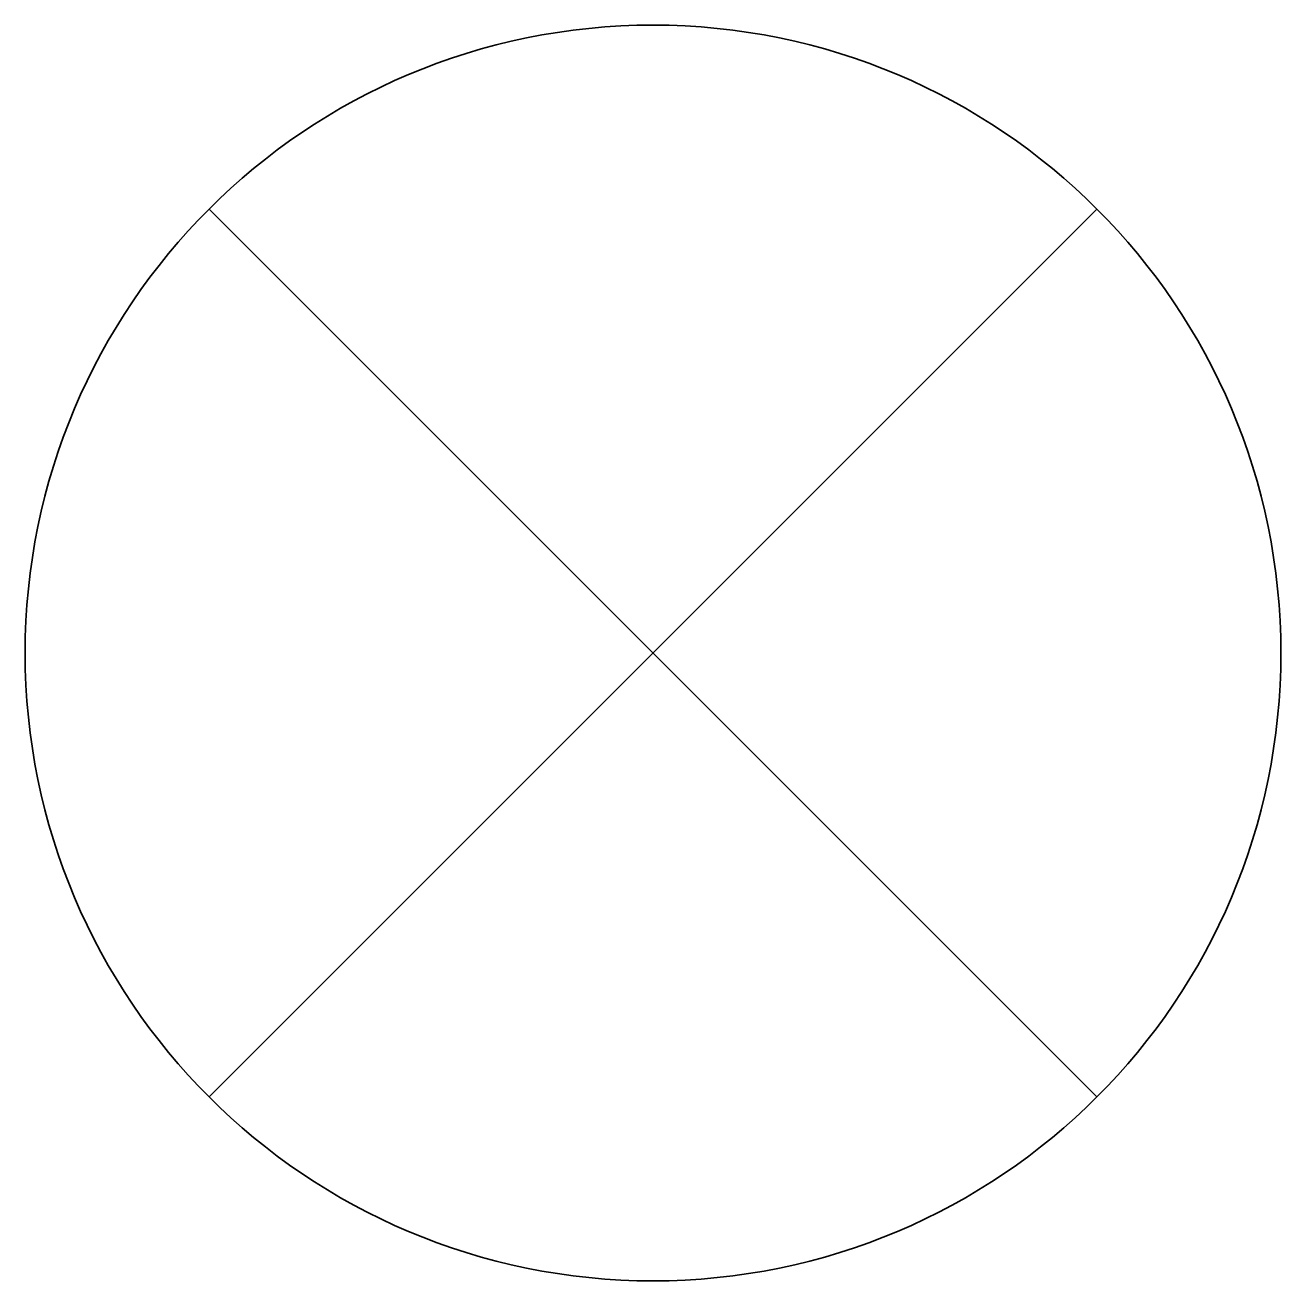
# Model space of a CAD drawing. Extents: x -2 to 1979875, y -2 to 232027.
# Drawn here: x -2 to 2, y -2 to 2 of the extents above; entities that cross this region are included whole.
import ezdxf

# ---------------------------------------------------------------- set-up
doc = ezdxf.new("R2010")
doc.units = 0
doc.layers.add('Default', color=7, linetype='Continuous')

msp = doc.modelspace()

# ---------------------------------------------------------------- linework, layer by layer
at = {"layer": 'Default'}
for p, q in [((-1.4142, 1.4142), (1.4142, -1.4142)), ((-1.4142, -1.4142), (1.4142, 1.4142)), ((-1.4142, 1.4142), (1.4142, -1.4142)), ((-1.4142, -1.4142), (1.4142, 1.4142)), ((-1.4142, 1.4142), (1.4142, -1.4142)), ((-1.4142, -1.4142), (1.4142, 1.4142)), ((0, 0), (0, 0)), ((0, 0), (0, 0)), ((0, 0), (0, 0))]:
    msp.add_line(p, q, dxfattribs=at)
msp.add_circle((0, 0), 2, dxfattribs=at)
msp.add_circle((0, 0), 2, dxfattribs=at)
msp.add_circle((0, 0), 2, dxfattribs=at)

doc.saveas('drawing.dxf')
